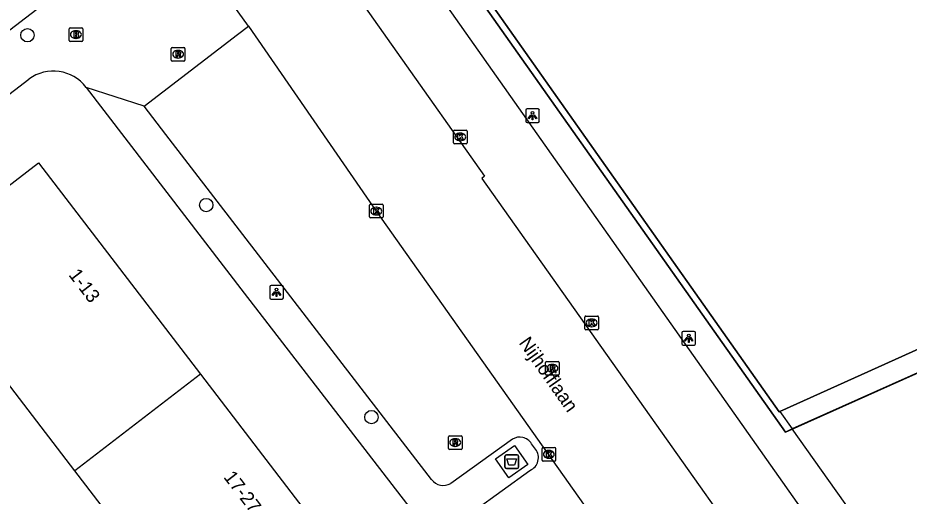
# Model space of a CAD drawing. Extents: x 159353 to 160616, y 385893 to 387321.
# Drawn here: x 160202 to 160267.3, y 386810.9 to 386845.9 of the extents above; entities that cross this region are included whole.
import ezdxf

# ---------------------------------------------------------------- set-up
doc = ezdxf.new("R2010")
doc.units = 0
for name, color, linetype in [('IMGEO_Afval_apart_plaats', 7, 'Continuous'), ('IMGEO_Boom', 7, 'Continuous'), ('IMGEO_Brandkraan', 7, 'Continuous'), ('IMGEO_Kolk', 7, 'Continuous'), ('IMGEO_Lichtpunt', 7, 'Continuous'), ('IMGEO_Openbare_ruimte_label', 7, 'Continuous'), ('IMGEO_Pand', 7, 'Continuous'), ('IMGEO_Pand_nummerreeks', 7, 'Continuous'), ('IMGEO_Pand_overbouw', 7, 'Continuous'), ('IMGEO_Rijbaan_lokaal_gesloten', 7, 'Continuous'), ('IMGEO_Rioolput', 7, 'Continuous'), ('IMGEO_Voetpad_gesloten', 7, 'Continuous'), ('IMGEO_Voetpad_open', 7, 'Continuous')]:
    doc.layers.add(name, color=color, linetype=linetype)

msp = doc.modelspace()

# ---------------------------------------------------------------- linework, layer by layer
at = {"layer": 'IMGEO_Afval_apart_plaats'}
for p, q in [((160237.715, 386813.028), (160237.715, 386813.828)), ((160237.715, 386813.828), (160237.715, 386813.028)), ((160237.815, 386813.928), (160238.605, 386813.928)), ((160238.605, 386813.928), (160237.815, 386813.928)), ((160238.705, 386813.828), (160238.705, 386813.028)), ((160238.705, 386813.028), (160238.705, 386813.828)), ((160238.605, 386812.928), (160237.815, 386812.928)), ((160237.815, 386812.928), (160238.605, 386812.928))]:
    msp.add_line(p, q, dxfattribs=at)
msp.add_lwpolyline([(160237.858, 386813.642), (160238.562, 386813.642), (160238.413, 386813.172), (160238.007, 386813.172), (160237.858, 386813.642)], dxfattribs=at)
for centre, start, end in [((160237.815, 386813.828), 90, 180), ((160237.815, 386813.828), 90, 180), ((160238.605, 386813.828), 0, 90), ((160238.605, 386813.828), 360, 90), ((160237.815, 386813.028), 180, 270), ((160237.815, 386813.028), 180, 270), ((160238.605, 386813.028), 270, 0), ((160238.605, 386813.028), 270, 0)]:
    msp.add_arc(centre, 0.1, start, end, dxfattribs=at)
at = {"layer": 'IMGEO_Boom'}
for centre in [(160202.721, 386844.66), (160215.822, 386832.222), (160227.932, 386816.692)]:
    msp.add_circle(centre, 0.489, dxfattribs=at)
at = {"layer": 'IMGEO_Brandkraan'}
for p, q in [((160205.847, 386845.208), (160206.699, 386845.208)), ((160205.772, 386844.282), (160205.772, 386845.134)), ((160206.26, 386844.988), (160206.285, 386844.988)), ((160206.773, 386845.134), (160206.773, 386844.282)), ((160206.699, 386844.208), (160205.847, 386844.208)), ((160206.283, 386844.428), (160206.258, 386844.428))]:
    msp.add_line(p, q, dxfattribs=at)
for points in [[(160205.847, 386845.208), (160206.699, 386845.208)], [(160205.772, 386844.282), (160205.772, 386845.134)], [(160206.12, 386844.908), (160206.12, 386844.508), (160206.333, 386844.508)], [(160206.351, 386844.908), (160206.12, 386844.908)], [(160206.299, 386844.827), (160206.245, 386844.827), (160206.245, 386844.751)], [(160206.245, 386844.751), (160206.298, 386844.751)], [(160206.307, 386844.675), (160206.245, 386844.675), (160206.245, 386844.594)], [(160206.245, 386844.594), (160206.307, 386844.594)], [(160206.773, 386845.134), (160206.773, 386844.282)], [(160206.699, 386844.208), (160205.847, 386844.208)]]:
    msp.add_lwpolyline(points, dxfattribs=at)
for centre, radius, start, end in [((160205.849, 386845.132), 0.0765, 91.55205, 178.44795), ((160205.849, 386845.132), 0.0765, 91.55205, 178.44795), ((160206.697, 386845.132), 0.0765, 1.55205, 88.44795), ((160206.697, 386845.132), 0.0765, 1.55205, 88.44795), ((160206.3, 386844.789), 0.0379, 267.82845, 90.93552), ((160206.308, 386844.634), 0.0404, 269.87594, 90.50774), ((160206.339, 386844.759), 0.251, 268.66757, 293.53466), ((160206.355, 386844.763), 0.145, 59.4692, 91.53667), ((160206.38, 386844.81), 0.0922, 285.51372, 58.15012), ((160206.385, 386844.618), 0.105, 301.31148, 78.98903), ((160205.849, 386844.284), 0.0765, 181.55205, 268.44795), ((160205.849, 386844.284), 0.0765, 181.55205, 268.44795), ((160206.697, 386844.284), 0.0765, 271.55205, 358.44795), ((160206.697, 386844.284), 0.0765, 271.55205, 358.44795)]:
    msp.add_arc(centre, radius, start, end, dxfattribs=at)
for centre, major_axis, ratio, start_param, end_param in [((160206.259, 386844.708), (-0.387, 0.002), 0.722429, 4.712389, 7.853982), ((160206.284, 386844.708), (-0.39, 0.002), 0.717154, 1.570796, 4.712389)]:
    msp.add_ellipse(centre, major_axis=major_axis, ratio=ratio, start_param=start_param, end_param=end_param, dxfattribs=at)
at = {"layer": 'IMGEO_Kolk'}
for p, q in [((160233.94, 386836.782), (160233.94, 386837.634)), ((160234.015, 386837.708), (160234.867, 386837.708)), ((160234.428, 386837.488), (160234.453, 386837.488)), ((160234.941, 386837.634), (160234.941, 386836.782)), ((160234.867, 386836.708), (160234.015, 386836.708)), ((160234.451, 386836.928), (160234.426, 386836.928)), ((160227.784, 386831.35), (160227.784, 386832.202)), ((160227.859, 386832.276), (160228.711, 386832.276)), ((160228.785, 386832.202), (160228.785, 386831.35)), ((160228.295, 386831.496), (160228.27, 386831.496)), ((160228.272, 386832.056), (160228.297, 386832.056)), ((160228.711, 386831.276), (160227.859, 386831.276)), ((160243.568, 386823.167), (160243.568, 386824.019)), ((160243.643, 386824.093), (160244.495, 386824.093)), ((160244.056, 386823.873), (160244.081, 386823.873)), ((160244.569, 386824.019), (160244.569, 386823.167)), ((160244.495, 386823.093), (160243.643, 386823.093)), ((160244.079, 386823.313), (160244.054, 386823.313)), ((160240.503, 386814.462), (160241.355, 386814.462)), ((160240.428, 386813.536), (160240.428, 386814.388)), ((160240.916, 386814.242), (160240.941, 386814.242)), ((160241.429, 386814.388), (160241.429, 386813.536)), ((160241.355, 386813.462), (160240.503, 386813.462)), ((160240.939, 386813.682), (160240.914, 386813.682))]:
    msp.add_line(p, q, dxfattribs=at)
for points in [[(160233.94, 386836.782), (160233.94, 386837.634)], [(160234.015, 386837.708), (160234.867, 386837.708)], [(160234.261, 386837.408), (160234.384, 386837.408), (160234.384, 386837.257), (160234.514, 386837.408), (160234.678, 386837.408), (160234.532, 386837.257), (160234.685, 386837.008), (160234.533, 386837.008), (160234.448, 386837.172), (160234.384, 386837.105), (160234.384, 386837.008), (160234.261, 386837.008), (160234.261, 386837.408)], [(160234.941, 386837.634), (160234.941, 386836.782)], [(160234.867, 386836.708), (160234.015, 386836.708)], [(160227.784, 386831.35), (160227.784, 386832.202)], [(160227.859, 386832.276), (160228.711, 386832.276)], [(160228.785, 386832.202), (160228.785, 386831.35)], [(160228.105, 386831.976), (160228.228, 386831.976), (160228.228, 386831.825), (160228.358, 386831.976), (160228.522, 386831.976), (160228.376, 386831.825), (160228.529, 386831.576), (160228.377, 386831.576), (160228.292, 386831.74), (160228.228, 386831.673), (160228.228, 386831.576), (160228.105, 386831.576), (160228.105, 386831.976)], [(160228.711, 386831.276), (160227.859, 386831.276)], [(160243.568, 386823.167), (160243.568, 386824.019)], [(160243.643, 386824.093), (160244.495, 386824.093)], [(160243.889, 386823.793), (160244.012, 386823.793), (160244.012, 386823.642), (160244.142, 386823.793), (160244.306, 386823.793), (160244.16, 386823.642), (160244.313, 386823.393), (160244.161, 386823.393), (160244.076, 386823.557), (160244.012, 386823.49), (160244.012, 386823.393), (160243.889, 386823.393), (160243.889, 386823.793)], [(160244.569, 386824.019), (160244.569, 386823.167)], [(160244.495, 386823.093), (160243.643, 386823.093)], [(160240.503, 386814.462), (160241.355, 386814.462)], [(160240.428, 386813.536), (160240.428, 386814.388)], [(160240.749, 386814.162), (160240.872, 386814.162), (160240.872, 386814.011), (160241.002, 386814.162), (160241.166, 386814.162), (160241.02, 386814.011), (160241.173, 386813.762), (160241.021, 386813.762), (160240.936, 386813.926), (160240.872, 386813.859), (160240.872, 386813.762), (160240.749, 386813.762), (160240.749, 386814.162)], [(160241.429, 386814.388), (160241.429, 386813.536)], [(160241.355, 386813.462), (160240.503, 386813.462)]]:
    msp.add_lwpolyline(points, dxfattribs=at)
for centre, start, end in [((160234.017, 386837.632), 91.55205, 178.44795), ((160234.017, 386837.632), 91.55205, 178.44795), ((160234.865, 386837.632), 1.55205, 88.44795), ((160234.865, 386837.632), 1.55205, 88.44795), ((160234.017, 386836.784), 181.55205, 268.44795), ((160234.017, 386836.784), 181.55205, 268.44795), ((160234.865, 386836.784), 271.55205, 358.44795), ((160234.865, 386836.784), 271.55205, 358.44795), ((160227.861, 386832.2), 91.55205, 178.44795), ((160227.861, 386832.2), 91.55205, 178.44795), ((160228.709, 386832.2), 1.55205, 88.44795), ((160228.709, 386832.2), 1.55205, 88.44795), ((160227.861, 386831.352), 181.55205, 268.44795), ((160227.861, 386831.352), 181.55205, 268.44795), ((160228.709, 386831.352), 271.55205, 358.44795), ((160228.709, 386831.352), 271.55205, 358.44795), ((160243.645, 386824.017), 91.55205, 178.44795), ((160243.645, 386824.017), 91.55205, 178.44795), ((160244.493, 386824.017), 1.55205, 88.44795), ((160244.493, 386824.017), 1.55205, 88.44795), ((160243.645, 386823.169), 181.55205, 268.44795), ((160243.645, 386823.169), 181.55205, 268.44795), ((160244.493, 386823.169), 271.55205, 358.44795), ((160244.493, 386823.169), 271.55205, 358.44795), ((160240.505, 386814.386), 91.55205, 178.44795), ((160240.505, 386814.386), 91.55205, 178.44795), ((160241.353, 386814.386), 1.55205, 88.44795), ((160241.353, 386814.386), 1.55205, 88.44795), ((160240.505, 386813.538), 181.55205, 268.44795), ((160240.505, 386813.538), 181.55205, 268.44795), ((160241.353, 386813.538), 271.55205, 358.44795), ((160241.353, 386813.538), 271.55205, 358.44795)]:
    msp.add_arc(centre, 0.0765, start, end, dxfattribs=at)
for centre, major_axis, ratio, start_param, end_param in [((160234.427, 386837.208), (-0.387, 0.002), 0.722429, 4.712389, 7.853982), ((160234.452, 386837.208), (-0.39, 0.002), 0.717154, 1.570796, 4.712389), ((160228.271, 386831.776), (-0.387, 0.002), 0.722429, 4.712389, 7.853982), ((160228.296, 386831.776), (-0.39, 0.002), 0.717154, 1.570796, 4.712389), ((160244.055, 386823.593), (-0.387, 0.002), 0.722429, 4.712389, 7.853982), ((160244.08, 386823.593), (-0.39, 0.002), 0.717154, 1.570796, 4.712389), ((160240.915, 386813.962), (-0.387, 0.002), 0.722429, 4.712389, 7.853982), ((160240.94, 386813.962), (-0.39, 0.002), 0.717154, 1.570796, 4.712389)]:
    msp.add_ellipse(centre, major_axis=major_axis, ratio=ratio, start_param=start_param, end_param=end_param, dxfattribs=at)
at = {"layer": 'IMGEO_Lichtpunt'}
for p, q in [((160239.236, 386839.172), (160239.236, 386838.365)), ((160239.236, 386839.172), (160239.236, 386838.365)), ((160240.138, 386839.267), (160239.33, 386839.267)), ((160240.138, 386839.267), (160239.33, 386839.267)), ((160240.232, 386838.365), (160240.232, 386839.172)), ((160240.232, 386838.365), (160240.232, 386839.172)), ((160239.33, 386838.271), (160240.138, 386838.271)), ((160239.33, 386838.271), (160240.138, 386838.271)), ((160220.478, 386826.233), (160220.478, 386825.426)), ((160220.478, 386826.233), (160220.478, 386825.426)), ((160221.38, 386826.328), (160220.572, 386826.328)), ((160221.38, 386826.328), (160220.572, 386826.328)), ((160221.474, 386825.426), (160221.474, 386826.233)), ((160221.474, 386825.426), (160221.474, 386826.233)), ((160220.572, 386825.332), (160221.38, 386825.332)), ((160220.572, 386825.332), (160221.38, 386825.332)), ((160251.583, 386822.965), (160250.775, 386822.965)), ((160251.583, 386822.965), (160250.775, 386822.965)), ((160250.681, 386822.87), (160250.681, 386822.063)), ((160250.681, 386822.87), (160250.681, 386822.063)), ((160251.677, 386822.063), (160251.677, 386822.87)), ((160251.677, 386822.063), (160251.677, 386822.87)), ((160250.775, 386821.969), (160251.583, 386821.969)), ((160250.775, 386821.969), (160251.583, 386821.969))]:
    msp.add_line(p, q, dxfattribs=at)
for points in [[(160239.61, 386838.836), (160239.649, 386838.808), (160239.461, 386838.546), (160239.423, 386838.573), (160239.61, 386838.836)], [(160239.712, 386838.788), (160239.759, 386838.788), (160239.759, 386838.466), (160239.712, 386838.466), (160239.712, 386838.788)], [(160239.822, 386838.808), (160239.86, 386838.835), (160240.047, 386838.573), (160240.008, 386838.545), (160239.822, 386838.808)], [(160220.852, 386825.897), (160220.891, 386825.869), (160220.703, 386825.607), (160220.665, 386825.634), (160220.852, 386825.897)], [(160220.954, 386825.849), (160221.001, 386825.849), (160221.001, 386825.527), (160220.954, 386825.527), (160220.954, 386825.849)], [(160221.064, 386825.869), (160221.102, 386825.896), (160221.289, 386825.634), (160221.25, 386825.606), (160221.064, 386825.869)], [(160251.055, 386822.534), (160251.094, 386822.506), (160250.906, 386822.244), (160250.868, 386822.271), (160251.055, 386822.534)], [(160251.157, 386822.486), (160251.204, 386822.486), (160251.204, 386822.164), (160251.157, 386822.164), (160251.157, 386822.486)], [(160251.267, 386822.506), (160251.305, 386822.533), (160251.492, 386822.271), (160251.453, 386822.243), (160251.267, 386822.506)]]:
    msp.add_lwpolyline(points, dxfattribs=at)
for centre in [(160239.735, 386838.97), (160220.977, 386826.031), (160251.18, 386822.668)]:
    msp.add_circle(centre, 0.0994, dxfattribs=at)
for centre, start, end in [((160239.33, 386839.172), 90, 180), ((160239.33, 386839.172), 90, 180), ((160240.138, 386839.172), 0, 90), ((160240.138, 386839.172), 0, 90), ((160239.33, 386838.365), 180, 270), ((160239.33, 386838.365), 180, 270), ((160240.138, 386838.365), 270, 0), ((160240.138, 386838.365), 270, 360), ((160220.572, 386826.233), 90, 180), ((160220.572, 386826.233), 90, 180), ((160221.38, 386826.233), 0, 90), ((160221.38, 386826.233), 0, 90), ((160220.572, 386825.426), 180, 270), ((160220.572, 386825.426), 180, 270), ((160221.38, 386825.426), 270, 0), ((160221.38, 386825.426), 270, 360), ((160250.775, 386822.87), 90, 180), ((160250.775, 386822.87), 90, 180), ((160251.583, 386822.87), 0, 90), ((160251.583, 386822.87), 0, 90), ((160250.775, 386822.063), 180, 270), ((160250.775, 386822.063), 180, 270), ((160251.583, 386822.063), 270, 0), ((160251.583, 386822.063), 270, 360)]:
    msp.add_arc(centre, 0.0946, start, end, dxfattribs=at)
at = {"layer": 'IMGEO_Pand'}
for points in [[(160230.009, 386856.467), (160257.798, 386817.075), (160257.857, 386817.102)], [(160257.857, 386817.102), (160298.853, 386835.586)], [(160206.19, 386812.761), (160194.328, 386828.238), (160203.538, 386835.304), (160215.402, 386819.828)], [(160215.402, 386819.828), (160206.19, 386812.761)], [(160215.402, 386819.828), (160227.136, 386804.523)], [(160217.918, 386797.459), (160206.19, 386812.761)]]:
    msp.add_lwpolyline(points, dxfattribs=at)
at = {"layer": 'IMGEO_Pand_overbouw'}
msp.add_lwpolyline([(160332.809, 386833.995), (160333.236, 386834.332), (160300.325, 386876.093), (160229.196, 386856.75), (160258.265, 386815.596), (160285.771, 386827.895), (160286.626, 386826.7), (160301.289, 386833.308), (160298.853, 386835.586), (160257.857, 386817.102), (160257.798, 386817.075), (160230.009, 386856.467), (160300.148, 386875.527), (160323.317, 386846.065), (160328.35, 386839.665)], close=True, dxfattribs=at)
at = {"layer": 'IMGEO_Rijbaan_lokaal_gesloten'}
for points in [[(160223.368, 386852.537), (160236.204, 386834.329), (160236.028, 386834.178), (160269.007, 386787.577), (160271.417, 386784.481)], [(160218.928, 386845.33), (160216.969, 386848.053)], [(160218.928, 386845.33), (160228.285, 386831.776), (160262.334, 386783.678), (160262.235, 386783.604)]]:
    msp.add_lwpolyline(points, dxfattribs=at)
at = {"layer": 'IMGEO_Rioolput'}
for p, q in [((160213.265, 386842.843), (160213.265, 386843.695)), ((160213.34, 386843.769), (160214.192, 386843.769)), ((160213.753, 386843.549), (160213.778, 386843.549)), ((160214.266, 386843.695), (160214.266, 386842.843)), ((160214.192, 386842.769), (160213.34, 386842.769)), ((160213.776, 386842.989), (160213.751, 386842.989)), ((160240.691, 386819.843), (160240.691, 386820.695)), ((160240.766, 386820.769), (160241.618, 386820.769)), ((160241.179, 386820.549), (160241.204, 386820.549)), ((160241.692, 386820.695), (160241.692, 386819.843)), ((160241.618, 386819.769), (160240.766, 386819.769)), ((160241.202, 386819.989), (160241.177, 386819.989)), ((160233.566, 386814.4), (160233.566, 386815.252)), ((160233.641, 386815.326), (160234.493, 386815.326)), ((160234.567, 386815.252), (160234.567, 386814.4)), ((160234.077, 386814.546), (160234.052, 386814.546)), ((160234.054, 386815.106), (160234.079, 386815.106)), ((160234.493, 386814.326), (160233.641, 386814.326))]:
    msp.add_line(p, q, dxfattribs=at)
for points in [[(160213.265, 386842.843), (160213.265, 386843.695)], [(160213.34, 386843.769), (160214.192, 386843.769)], [(160213.854, 386843.467), (160213.602, 386843.469), (160213.602, 386843.069)], [(160213.602, 386843.069), (160213.726, 386843.069), (160213.726, 386843.231), (160213.737, 386843.231)], [(160213.78, 386843.388), (160213.726, 386843.388), (160213.726, 386843.307)], [(160213.726, 386843.307), (160213.778, 386843.307)], [(160213.784, 386843.202), (160213.855, 386843.069), (160213.995, 386843.069), (160213.93, 386843.195)], [(160214.266, 386843.695), (160214.266, 386842.843)], [(160214.192, 386842.769), (160213.34, 386842.769)], [(160240.691, 386819.843), (160240.691, 386820.695)], [(160240.766, 386820.769), (160241.618, 386820.769)], [(160241.28, 386820.467), (160241.028, 386820.469), (160241.028, 386820.069)], [(160241.206, 386820.388), (160241.152, 386820.388), (160241.152, 386820.307)], [(160241.692, 386820.695), (160241.692, 386819.843)], [(160241.618, 386819.769), (160240.766, 386819.769)], [(160241.028, 386820.069), (160241.152, 386820.069), (160241.152, 386820.231), (160241.163, 386820.231)], [(160241.152, 386820.307), (160241.204, 386820.307)], [(160241.21, 386820.202), (160241.281, 386820.069), (160241.421, 386820.069), (160241.356, 386820.195)], [(160233.566, 386814.4), (160233.566, 386815.252)], [(160233.641, 386815.326), (160234.493, 386815.326)], [(160234.567, 386815.252), (160234.567, 386814.4)], [(160234.155, 386815.024), (160233.903, 386815.026), (160233.903, 386814.626)], [(160233.903, 386814.626), (160234.027, 386814.626), (160234.027, 386814.788), (160234.038, 386814.788)], [(160234.081, 386814.945), (160234.027, 386814.945), (160234.027, 386814.864)], [(160234.027, 386814.864), (160234.079, 386814.864)], [(160234.085, 386814.759), (160234.156, 386814.626), (160234.296, 386814.626), (160234.231, 386814.752)], [(160234.493, 386814.326), (160233.641, 386814.326)]]:
    msp.add_lwpolyline(points, dxfattribs=at)
for centre, radius, start, end in [((160213.342, 386843.693), 0.0765, 91.55205, 178.44795), ((160213.342, 386843.693), 0.0765, 91.55205, 178.44795), ((160213.736, 386843.178), 0.0533, 26.02933, 88.69889), ((160213.762, 386843.496), 0.19, 274.7715, 282.96867), ((160213.786, 386843.292), 0.0964, 77.00612, 93.18647), ((160213.8, 386843.349), 0.0378, 276.66336, 79.67722), ((160213.853, 386843.357), 0.109, 350.36119, 89.41601), ((160213.851, 386843.357), 0.112, 277.58423, 350.98172), ((160213.835, 386843.142), 0.108, 29.51342, 73.79051), ((160214.19, 386843.693), 0.0765, 1.55205, 88.44795), ((160214.19, 386843.693), 0.0765, 1.55205, 88.44795), ((160213.342, 386842.845), 0.0765, 181.55205, 268.44795), ((160213.342, 386842.845), 0.0765, 181.55205, 268.44795), ((160214.19, 386842.845), 0.0765, 271.55205, 358.44795), ((160214.19, 386842.845), 0.0765, 271.55205, 358.44795), ((160240.768, 386820.693), 0.0765, 91.55205, 178.44795), ((160240.768, 386820.693), 0.0765, 91.55205, 178.44795), ((160241.212, 386820.292), 0.0964, 77.00612, 93.18647), ((160241.226, 386820.349), 0.0378, 276.66336, 79.67722), ((160241.279, 386820.357), 0.109, 350.36119, 89.41601), ((160241.616, 386820.693), 0.0765, 1.55205, 88.44795), ((160241.616, 386820.693), 0.0765, 1.55205, 88.44795), ((160240.768, 386819.845), 0.0765, 181.55205, 268.44795), ((160240.768, 386819.845), 0.0765, 181.55205, 268.44795), ((160241.162, 386820.178), 0.0533, 26.02933, 88.69889), ((160241.188, 386820.496), 0.19, 274.7715, 282.96867), ((160241.277, 386820.357), 0.112, 277.58423, 350.98172), ((160241.261, 386820.142), 0.108, 29.51342, 73.79051), ((160241.616, 386819.845), 0.0765, 271.55205, 358.44795), ((160241.616, 386819.845), 0.0765, 271.55205, 358.44795), ((160233.643, 386815.25), 0.0765, 91.55205, 178.44795), ((160233.643, 386815.25), 0.0765, 91.55205, 178.44795), ((160234.491, 386815.25), 0.0765, 1.55205, 88.44795), ((160234.491, 386815.25), 0.0765, 1.55205, 88.44795), ((160234.037, 386814.735), 0.0533, 26.02933, 88.69889), ((160234.063, 386815.053), 0.19, 274.7715, 282.96867), ((160234.087, 386814.849), 0.0964, 77.00612, 93.18647), ((160234.101, 386814.906), 0.0378, 276.66336, 79.67722), ((160234.154, 386814.914), 0.109, 350.36119, 89.41601), ((160234.152, 386814.914), 0.112, 277.58423, 350.98172), ((160234.136, 386814.699), 0.108, 29.51342, 73.79051), ((160233.643, 386814.402), 0.0765, 181.55205, 268.44795), ((160233.643, 386814.402), 0.0765, 181.55205, 268.44795), ((160234.491, 386814.402), 0.0765, 271.55205, 358.44795), ((160234.491, 386814.402), 0.0765, 271.55205, 358.44795)]:
    msp.add_arc(centre, radius, start, end, dxfattribs=at)
for centre, major_axis, ratio, start_param, end_param in [((160213.752, 386843.269), (-0.387, 0.002), 0.722429, 4.712389, 7.853982), ((160213.777, 386843.269), (-0.39, 0.002), 0.717154, 1.570796, 4.712389), ((160241.178, 386820.269), (-0.387, 0.002), 0.722429, 4.712389, 7.853982), ((160241.203, 386820.269), (-0.39, 0.002), 0.717154, 1.570796, 4.712389), ((160234.053, 386814.826), (-0.387, 0.002), 0.722429, 4.712389, 7.853982), ((160234.078, 386814.826), (-0.39, 0.002), 0.717154, 1.570796, 4.712389)]:
    msp.add_ellipse(centre, major_axis=major_axis, ratio=ratio, start_param=start_param, end_param=end_param, dxfattribs=at)
at = {"layer": 'IMGEO_Voetpad_gesloten'}
msp.add_lwpolyline([(160238.005, 386812.248), (160237.03, 386813.632), (160238.415, 386814.607), (160239.39, 386813.223), (160238.005, 386812.248)], dxfattribs=at)
at = {"layer": 'IMGEO_Voetpad_open'}
for points in [[(160258.767, 386815.82), (160258.265, 386815.596), (160229.196, 386856.75)], [(160227.545, 386855.195), (160260.732, 386808.119)], [(160205.875, 386848.439), (160202.985, 386846.227), (160175.895, 386825.491)], [(160211.275, 386839.465), (160218.11, 386844.703), (160218.928, 386845.33)], [(160177.562, 386822.087), (160181.623, 386825.201), (160189.975, 386831.604), (160202.826, 386841.452)], [(160211.275, 386839.465), (160207.026, 386840.842)], [(160207.026, 386840.842), (160218.611, 386825.768), (160250.397, 386784.573), (160256.827, 386776.212)], [(160232.331, 386812.111), (160212.866, 386837.395), (160211.275, 386839.465)], [(160298.853, 386835.586), (160301.289, 386833.308), (160286.626, 386826.7), (160285.771, 386827.895), (160258.767, 386815.82)], [(160257.857, 386817.102), (160258.767, 386815.82)], [(160278.472, 386788.069), (160258.767, 386815.82)], [(160238.257, 386815.065), (160233.738, 386811.821)], [(160239.946, 386814.338), (160239.657, 386814.74)], [(160235.489, 386809.856), (160239.546, 386812.79)]]:
    msp.add_lwpolyline(points, dxfattribs=at)
for centre, radius, start, end in [((160204.613, 386838.992), 3.041, 37.4766, 125.9959), ((160238.798, 386814.218), 1.005, 31.30752, 122.55385), ((160239.168, 386813.713), 0.998, 292.27072, 38.75288), ((160233.206, 386812.8), 1.114, 218.20253, 298.50492)]:
    msp.add_arc(centre, radius, start, end, dxfattribs=at)

# ---------------------------------------------------------------- texts
at = {"layer": 'IMGEO_Openbare_ruimte_label'}
msp.add_text('Nijhofflaan', height=1, rotation=305.10469, dxfattribs=at).set_placement((160238.693, 386822.127))
at = {"layer": 'IMGEO_Pand_nummerreeks'}
for s, p in [('1-13', (160205.699, 386827.094)), ('17-27', (160217.051, 386812.287))]:
    msp.add_text(s, height=1, rotation=307.47509, dxfattribs=at).set_placement(p)

doc.saveas('drawing.dxf')
